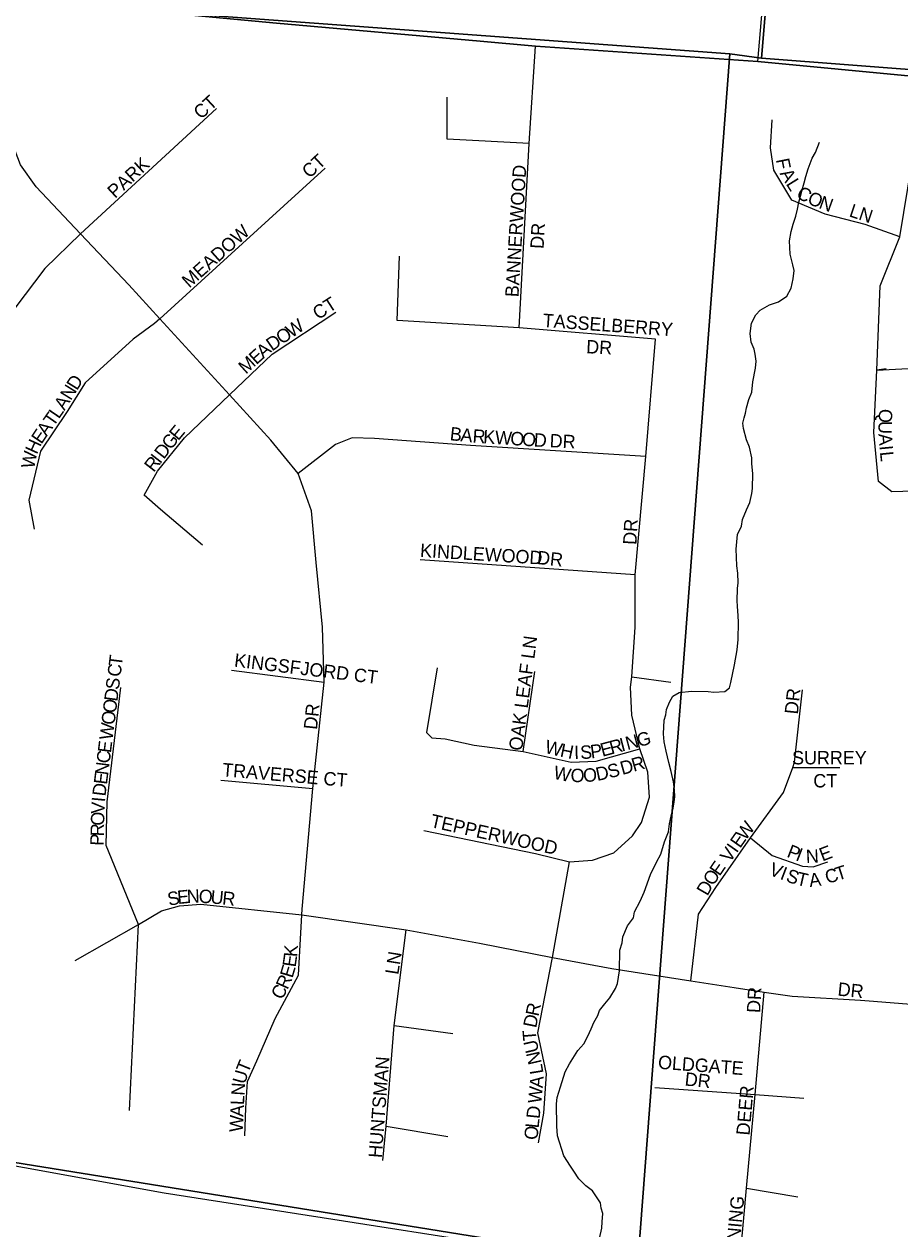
# Model space of a CAD drawing. Extents: x 1310247 to 1552180, y 377264 to 706493.
# Drawn here: x 1417129 to 1420398, y 501626 to 506121 of the extents above; entities that cross this region are included whole.
import ezdxf

# ---------------------------------------------------------------- set-up
doc = ezdxf.new("R2010")
doc.units = 0
for name, color, linetype in [('GM_X_County_Road', 7, 'Continuous'), ('GM_X_Minor_River', 7, 'Continuous'), ('GM_X_Section', 7, 'Continuous'), ('GM_X_Township', 7, 'Continuous'), ('GM_X_Township_Road', 7, 'Continuous'), ('GM_X_Township_Subdivision', 7, 'Continuous'), ('GM_X_Township_Subdivision_Text', 7, 'Continuous')]:
    doc.layers.add(name, color=color, linetype=linetype)

msp = doc.modelspace()

# ---------------------------------------------------------------- linework, layer by layer
at = {"layer": 'GM_X_County_Road'}
msp.add_lwpolyline([(1415749, 502091.3), (1416875.5, 501900.5), (1417651.8, 501760.2), (1419484.2, 501475.1), (1419792.8, 501418.4), (1420274, 501304.1), (1420497, 501249.5), (1421128.3, 501105.3), (1421506.2, 501017.5), (1421826.8, 500944.1), (1423039.1, 500645.1), (1423316.3, 500584.1), (1423856.7, 500469), (1424610.8, 500293.5), (1424806.2, 500257.1), (1425380.7, 500252.2)], dxfattribs=at)
at = {"layer": 'GM_X_Minor_River'}
for points in [[(1419380.7, 502757.4), (1419403.3, 502787.1), (1419407.7, 502809.1), (1419428.5, 502848.8), (1419443.1, 502882.6), (1419466.5, 502948.4), (1419489.3, 502994.1), (1419505.9, 503023.9), (1419518.8, 503069.8), (1419533.6, 503107.7), (1419538.2, 503137.7), (1419544.9, 503171.7), (1419551.3, 503195.7), (1419555.8, 503217.7), (1419558.2, 503239.7), (1419556.7, 503263.8), (1419553.4, 503294), (1419544.2, 503332.4), (1419534.9, 503366.7), (1419525.8, 503409), (1419518.5, 503443.3), (1419515.1, 503473.5), (1419518.1, 503523.7), (1419524.5, 503543.6), (1419526.9, 503563.6), (1419537.5, 503591.5), (1419549.9, 503613.4), (1419574.1, 503626.9), (1419620.2, 503632), (1419682, 503630.7), (1419703.9, 503628.3), (1419743.9, 503631.5), (1419762.2, 503645.1), (1419766.6, 503665.1), (1419779.9, 503731.1), (1419791, 503787.1), (1419793.8, 503825.2), (1419795.1, 503889.4), (1419793.6, 503913.6), (1419792.3, 503949.7), (1419790.7, 503969.8), (1419791.7, 504016), (1419794.1, 504036), (1419792.8, 504072.2), (1419789.4, 504100.4), (1419788.1, 504132.6), (1419786.7, 504162.7), (1419791.8, 504216.8), (1419806.4, 504248.6), (1419810.9, 504272.7), (1419825.6, 504308.5), (1419838.2, 504336.4), (1419844.8, 504370.3), (1419847.2, 504388.4), (1419848.4, 504444.6), (1419845.1, 504480.8), (1419845.5, 504502.9), (1419836.4, 504543.2), (1419825, 504569.6), (1419813.8, 504612), (1419812.2, 504632.1), (1419816.6, 504652.1), (1419821, 504670), (1419825.4, 504690), (1419834, 504720), (1419844.6, 504747.9), (1419849.3, 504785.9), (1419858.4, 504838), (1419860.9, 504864), (1419857.4, 504890.2), (1419853.8, 504908.3), (1419842.4, 504934.7), (1419839.1, 504966.9), (1419843.8, 505004.9), (1419860.4, 505036.7), (1419876.8, 505054.5), (1419911.1, 505073.8), (1419945.3, 505085.2), (1419975.7, 505106.6), (1419992.2, 505136.4), (1419998.9, 505170.4), (1420003.6, 505202.4), (1419998, 505222.6), (1419988.8, 505263), (1419985.9, 505313.2), (1419992.6, 505347.2), (1419999.1, 505375.2), (1420009.7, 505405.1), (1420016.2, 505431.1), (1420020.7, 505457.1), (1420027.2, 505479.1), (1420033.7, 505503), (1420040.2, 505529), (1420046.7, 505553), (1420055.2, 505580.9), (1420070, 505620.8), (1420082.4, 505642.6), (1420097.2, 505680.4)], [(1419277, 501590.8), (1419285.8, 501628.8), (1419286.3, 501652.9), (1419288.9, 501683), (1419283.3, 501703.2), (1419279.7, 501723.3), (1419250.7, 501768.1), (1419225.1, 501786.7), (1419199.7, 501813.3), (1419180.3, 501841.8), (1419168.7, 501860.2), (1419143.6, 501898.8), (1419119.2, 501973.6), (1419117.9, 502009.8), (1419115.6, 502092.2), (1419118.1, 502116.2), (1419130.9, 502156.1), (1419148, 502212), (1419164.6, 502241.8), (1419195.5, 502291.3), (1419218, 502317), (1419232.5, 502344.8), (1419245.1, 502372.6), (1419255.5, 502396.5), (1419270.1, 502422.3), (1419276.4, 502440.3), (1419296.9, 502466), (1419315.3, 502487.7), (1419336, 502523.4), (1419344.3, 502541.3), (1419351.3, 502589.3), (1419352.9, 502665.6), (1419361.4, 502693.5), (1419363.9, 502715.6), (1419380.7, 502757.4)]]:
    msp.add_lwpolyline(points, dxfattribs=at)
at = {"layer": 'GM_X_Section'}
for points in [[(1414953.7, 511702.6), (1420324.2, 511263.3), (1419880.8, 505993.9), (1419763.1, 506010.4), (1414533.6, 506397)], [(1420324.2, 511263.3), (1425760.4, 510816.7), (1425255.7, 505582.2), (1425189.8, 505587.6), (1419880.8, 505993.9)], [(1414533.6, 506397), (1419763.1, 506010.4), (1419420.1, 501499.9), (1414234.1, 502333.5)], [(1419880.8, 505993.9), (1425189.8, 505587.6), (1424746.1, 500303.3), (1419420.1, 501499.9), (1419763.1, 506010.4)], [(1419420.1, 501499.9), (1419004.7, 496044.9), (1413821.6, 496918.4), (1414234.1, 502333.5)]]:
    msp.add_lwpolyline(points, close=True, dxfattribs=at)
at = {"layer": 'GM_X_Township'}
for points in [[(1408158.9, 494897.9), (1408752, 502179.6), (1409220, 506815.1), (1409938.7, 506761), (1410365.3, 506728.9), (1410785.2, 506697.3), (1412080.1, 506594.4), (1412114.6, 506591.6), (1412570.8, 506553.8), (1413538.4, 506479.9), (1414754.7, 506390.5), (1415877.6, 506308.5), (1417102.2, 506217.1), (1418070.9, 506124.4), (1418831.7, 506057.7), (1419038.1, 506039.2), (1419868, 505981.9), (1420467.7, 505924.2), (1420708.1, 505905.7), (1421475, 505838), (1421803, 505818.4), (1422757.2, 505730.2), (1423386.7, 505686.1), (1424357.6, 505618.1)], [(1424357.6, 505618.1), (1423386.7, 505686.1), (1422757.2, 505730.2), (1421803, 505818.4), (1421475, 505838), (1420708.1, 505905.7), (1420467.7, 505924.2), (1419868, 505981.9), (1419038.1, 506039.2), (1418831.7, 506057.7), (1418070.9, 506124.4), (1417102.2, 506217.1), (1415877.6, 506308.5), (1414754.7, 506390.5), (1413538.4, 506479.9)]]:
    msp.add_lwpolyline(points, dxfattribs=at)
at = {"layer": 'GM_X_Township_Road'}
for points in [[(1419868, 505981.9), (1420018.5, 507732.7), (1420061.3, 508196.9)], [(1416351.7, 506273.1), (1417102.2, 506217.1), (1418070.9, 506124.4), (1418831.7, 506057.7), (1419038.1, 506039.2), (1419868, 505981.9), (1420467.7, 505924.2), (1420708.1, 505905.7), (1421474.9, 505838), (1421803, 505818.4), (1422757.3, 505730.2), (1423386.7, 505686.1), (1424352.3, 505618.5)]]:
    msp.add_lwpolyline(points, dxfattribs=at)
at = {"layer": 'GM_X_Township_Subdivision'}
for points in [[(1418167.1, 502818.4), (1418207, 503269.3), (1418248.8, 503665.6), (1418242.9, 503870.8), (1418219, 504111.8), (1418201.1, 504305), (1418151.4, 504444.3), (1418049.4, 504569.3), (1417895.2, 504737.9), (1417635.5, 505021.7), (1417520, 505148), (1417339.1, 505339.1), (1417173.6, 505513.9), (1417115.3, 505595.6), (1417062.1, 505737), (1417063.8, 505860.4), (1417102.2, 506217.1)], [(1418976.8, 504988.6), (1419013.4, 505675.2), (1419038.1, 506039.2)], [(1420846, 504373.9), (1420571.4, 504381.9), (1420368.1, 504375.9), (1420317.5, 504414.2), (1420300.1, 504597.1), (1420312.3, 504830.6), (1420324.5, 505144.1), (1420397.7, 505327), (1420456.9, 505691), (1420456.9, 505840.9), (1420460.4, 505893.1), (1420467.7, 505924.2)], [(1419013.4, 505675.2), (1418707.9, 505691.6), (1418708.2, 505848.1)], [(1417846.6, 505806.7), (1417339.1, 505339.1), (1417205.5, 505209.2), (1417094, 505061.9), (1416914.8, 504898.5), (1416735.3, 504806.8)], [(1420397.7, 505327), (1420268.7, 505374), (1420118.9, 505412.3), (1419995.1, 505464.1), (1419927.4, 505575.7), (1419915.4, 505659.3), (1419921.2, 505764.1)], [(1418252.8, 505583.7), (1417635.5, 505021.7), (1417615.9, 505003.8), (1417536, 504946.3), (1417356.8, 504783), (1417289.1, 504675.5), (1417189.5, 504528.1), (1417145.7, 504344.8), (1417165.6, 504237.3)], [(1420347.1, 504835.5), (1420312.3, 504830.6), (1420543.9, 504842.4), (1420711.9, 504830.8), (1420787.6, 504870.6), (1420851.3, 505077.8), (1420885.3, 505295.6)], [(1419485.3, 504946.3), (1418976.8, 504988.6), (1418521.4, 505015.6), (1418529.8, 505255.6)], [(1417794.9, 504177.5), (1417637.3, 504309.6), (1417576.9, 504364.1), (1417627.1, 504453.2), (1417726.9, 504578), (1417895.2, 504737.9), (1418054.7, 504889.5), (1418292.7, 505045.9)], [(1418621.2, 503112.9), (1419038.2, 503026.7), (1419164.8, 502995.4), (1419250.4, 503001.4), (1419330, 503029.3), (1419399.7, 503093), (1419433.6, 503142.8), (1419463.4, 503236.4), (1419457.5, 503330), (1419427.6, 503416.7), (1419397.7, 503542.2), (1419391.7, 503647.7), (1419397.7, 503685.6), (1419409.7, 503870.8), (1419409.7, 504066), (1419449.5, 504508.1), (1419485.3, 504946.3)], [(1419449.5, 504508.1), (1418794.6, 504549.4), (1418436.3, 504574.6), (1418353.9, 504577), (1418291.3, 504552.9), (1418151.4, 504444.3)], [(1419409.7, 504066), (1418607, 504122.5)], [(1417902.6, 503710.6), (1418248.8, 503665.6)], [(1418670.9, 503719.4), (1418631.1, 503478.4), (1418651, 503458.5), (1418700.8, 503454.5), (1418808.4, 503430.6), (1418991.5, 503406.7), (1419170.8, 503366.9), (1419264.3, 503370.9), (1419427.6, 503416.7)], [(1418991.5, 503406.7), (1419035.4, 503705.5)], [(1419397.7, 503685.6), (1419543.1, 503665.6)], [(1417522.1, 502068.3), (1417555.9, 502761.4), (1417434.4, 503056.2), (1417438.4, 503219.5), (1417490.2, 503645.7)], [(1419617.8, 502551.3), (1419646.6, 502800.2), (1419710.3, 502899.8), (1419840, 503084.5), (1419963.2, 503254.3), (1419997.7, 503347.9), (1420005, 503367.9), (1420034.9, 503636.8)], [(1419997.7, 503347.9), (1420174.3, 503347.9)], [(1417862.6, 503299.9), (1418207, 503269.3)], [(1419840, 503084.5), (1419921.4, 503019.3), (1420034.9, 502979.5), (1420073.7, 502977.5), (1420128.5, 502995.4)], [(1419049.4, 501947.5), (1419068.6, 502058.3), (1419078.7, 502204.8), (1419045.8, 502357.3), (1419100.9, 502638.4), (1419164.8, 502995.4)], [(1417319, 502628), (1417555.9, 502761.4), (1417641.5, 502813.2), (1417709.2, 502831.1), (1417788.9, 502837.1), (1418165.2, 502797.3)], [(1417952.2, 501972.7), (1417956.1, 502076.3), (1417962.1, 502175.8), (1417998, 502253.5), (1418065.7, 502410.9), (1418153.3, 502572.2), (1418165.2, 502797.3), (1418167.1, 502818.4)], [(1418165.2, 502797.3), (1418554.6, 502742.3), (1418828.7, 502692.1), (1419100.9, 502638.4), (1419323, 502597.2), (1419617.8, 502551.3), (1419779.1, 502526.4), (1419891.5, 502509.5), (1419996.2, 502494.7), (1420250.7, 502479), (1420299.6, 502475.3)], [(1418467.9, 501881.1), (1418480.7, 502008.8), (1418510, 502385.3), (1418554.6, 502742.3)], [(1419792.8, 501418.4), (1419825.8, 501777.5), (1419857.2, 502127.1), (1419891.5, 502509.5)], [(1420299.6, 502475.3), (1420438.8, 502464.7), (1420621.5, 502457.5), (1420667.8, 502459.6)], [(1418510, 502385.3), (1418728.7, 502355.1)], [(1419483.3, 502153.9), (1419857.2, 502127.1), (1420038.9, 502114.1)], [(1418480.7, 502008.8), (1418710.8, 501970.7)], [(1419825.8, 501777.5), (1420017, 501745.7)]]:
    msp.add_lwpolyline(points, dxfattribs=at)

# ---------------------------------------------------------------- texts
at = {"layer": 'GM_X_Township_Subdivision_Text'}
for s, rotation, p in [('CT', 42.715, (1417789.2, 505763.4)), ('CT', 42.7108, (1418194, 505543.4)), ('PARK', 42.7985, (1417468, 505468.6)), ('BANNERWOOD', 86.566, (1418974.1, 505101.5)), ('F', 281.3314, (1419934.7, 505615.6)), ('A', 300.8043, (1419948.2, 505563.8)), ('L', 301.7634, (1419971.2, 505525.3)), ('C', 328.6676, (1420007.8, 505477.5)), ('O', 337.7298, (1420049.3, 505453)), ('N', 340.1971, (1420092.2, 505435.4)), ('LN', 341.5632, (1420205.3, 505404.6)), ('MEADOW', 41.8556, (1417745.3, 505134.3)), ('DR', 86.9887, (1419067.9, 505281.7)), ('CT', 32.7321, (1418226.1, 505016.4)), ('W', 33.6854, (1418126.6, 504948.7)), ('TASSELBERRY', 355.8724, (1419063.4, 504991.5)), ('D', 34.7297, (1418054.1, 504899.3)), ('O', 33.6992, (1418090, 504924.3)), ('E', 42.0383, (1417995.6, 504848.4)), ('A', 40.1722, (1418021.5, 504871.7)), ('DR', 356.989, (1419226, 504893.3)), ('M', 42.0366, (1417956.4, 504813)), ('N', 58.3149, (1417302.7, 504714.4)), ('D', 57.9135, (1417325.8, 504751.7)), ('A', 58.1739, (1417279.4, 504676.9)), ('T', 55.1763, (1417237.9, 504616.5)), ('L', 55.6483, (1417258.3, 504645.8)), ('Q', 267.3652, (1420320.4, 504686.4)), ('E', 55.7377, (1417193, 504551.4)), ('A', 55.1611, (1417212.8, 504580.4)), ('E', 50.0195, (1417703.7, 504564.3)), ('B', 353.7215, (1418716.2, 504569)), ('A', 354.2815, (1418756.1, 504564.7)), ('R', 356.0453, (1418801.5, 504560.1)), ('K', 356.4236, (1418841.4, 504557.4)), ('W', 356.4163, (1418885.3, 504554.6)), ('O', 356.4236, (1418942.4, 504551.1)), ('O', 356.4243, (1418986.3, 504548.3)), ('U', 269.182, (1420318.3, 504640.7)), ('H', 65.6347, (1417176, 504513.3)), ('D', 52.1116, (1417649.9, 504495.2)), ('G', 52.1116, (1417676.9, 504530)), ('D', 356.4243, (1419030.2, 504545.6)), ('DR', 356.989, (1419089.6, 504542.7)), ('A', 274.1738, (1420317.8, 504592)), ('W', 78.8681, (1417165.9, 504460.1)), ('R', 52.1101, (1417612.1, 504446.6)), ('I', 52.1116, (1417636.4, 504477.9)), ('I', 275.452, (1420321.1, 504546.9)), ('L', 275.6829, (1420323.3, 504524.8)), ('DR', 86.989, (1419414.2, 504177.4)), ('KINDLEWOOD', 356.3858, (1418605.7, 504133.5)), ('DR', 353.9889, (1419041.7, 504107)), ('OAK LEAF LN', 82.4047, (1418987.4, 503408.1)), ('T', 82.8205, (1417493.3, 503723.1)), ('KINGSFJORD CT', 353.0079, (1417911.1, 503724.2)), ('C', 82.817, (1417488.4, 503683.8)), ('S', 82.8224, (1417482.3, 503635.8)), ('D', 82.8249, (1417476.8, 503592.1)), ('DR', 83.994, (1420017, 503544.3)), ('O', 82.8126, (1417471.3, 503548.5)), ('DR', 83.9883, (1418221.8, 503487.1)), ('O', 82.8187, (1417465.8, 503504.8)), ('W', 82.8194, (1417458.7, 503448.1)), ('G', 14.8659, (1419423.3, 503423.4)), ('E', 82.8205, (1417452.6, 503400)), ('W', 346.1901, (1419069.5, 503402.8)), ('H', 348.0283, (1419126.7, 503388.8)), ('I', 1.2426, (1419182.3, 503378.5)), ('S', 2.8851, (1419205.8, 503379)), ('P', 7.6179, (1419245.5, 503381.2)), ('E', 14.9764, (1419287.2, 503387.2)), ('R', 14.8579, (1419321.2, 503396.3)), ('I', 14.8526, (1419359.5, 503406.5)), ('N', 14.8633, (1419380.8, 503412.1)), ('C', 82.8177, (1417447.7, 503360.7)), ('R', 15.7585, (1419404, 503331.3)), ('SURREY', 0, (1419995.5, 503359.1)), ('N', 82.8249, (1417442.2, 503317.1)), ('TRAVERSE CT', 355.0838, (1417866.7, 503315.1)), ('W', 348.1559, (1419101.9, 503306.1)), ('O', 359.3228, (1419168.4, 503293.2)), ('O', 4.3379, (1419217.2, 503292.8)), ('D', 11.9426, (1419268.2, 503297.1)), ('S', 14.3086, (1419313.5, 503306.8)), ('D', 15.7178, (1419361.6, 503319.3)), ('E', 82.8089, (1417437.8, 503282.2)), ('CT', 0, (1420074.7, 503273.1)), ('D', 82.9658, (1417432.4, 503238.5)), ('V', 87.6609, (1417428.6, 503173.7)), ('I', 84.6591, (1417430.4, 503217)), ('O', 88.4043, (1417427.4, 503129.9)), ('TEPPERWOOD', 347.4709, (1418642.4, 503125.7)), ('R', 88.402, (1417426.3, 503090.3)), ('W', 52.5954, (1419821.2, 503072.2)), ('P', 88.4016, (1417425.3, 503055.1)), ('E', 54.9308, (1419801.3, 503043.8)), ('V', 54.9337, (1419763.4, 502989.8)), ('I', 54.9476, (1419788.7, 503025.8)), ('P', 338.8379, (1419972.8, 503015.2)), ('I', 338.8363, (1420005.6, 503002.5)), ('N', 2.6705, (1420048, 502990.9)), ('E', 20.8777, (1420108.6, 502996.5)), ('E', 55.5105, (1419724.8, 502939.7)), ('V', 338.6714, (1419906, 502948.3)), ('T', 17.7702, (1420165.8, 502924.5)), ('O', 56.5918, (1419700.7, 502903.2)), ('I', 339.0617, (1419947.4, 502932.2)), ('S', 340.4474, (1419969.2, 502923.9)), ('T', 347.0626, (1420008.4, 502910.3)), ('A', 7.3648, (1420061.9, 502901.5)), ('C', 16.8038, (1420127, 502912.8)), ('E', 5.61, (1417702.6, 502837.9)), ('N', 2.2954, (1417736.8, 502841.3)), ('O', 356.8729, (1417779.5, 502843.1)), ('U', 354.3514, (1417822.9, 502840.7)), ('D', 60.1101, (1419679.2, 502865.7)), ('S', 12.1243, (1417669.6, 502830.7)), ('R', 354.2834, (1417866.7, 502836.4)), ('K', 85.766, (1418147.6, 502639.4)), ('E', 81.755, (1418142.1, 502600.8)), ('LN', 81.0262, (1418525.4, 502572.4)), ('E', 73.7331, (1418130.6, 502559.6)), ('C', 61.7002, (1418091.2, 502478)), ('R', 65.7112, (1418111.7, 502516.3)), ('DR', 353.994, (1420163.7, 502496.7)), ('DR', 86.8158, (1419876.1, 502430.6)), ('R', 77.9018, (1419048.7, 502416.7)), ('D', 78.4907, (1419039.9, 502373.7)), ('T', 95.0064, (1419041.9, 502329.3)), ('U', 102.9064, (1419051.5, 502288.3)), ('T', 67.9602, (1417964.9, 502204.3)), ('HUNTSMAN', 85.6564, (1418463.7, 501889.6)), ('N', 102.9064, (1419061.3, 502245.4)), ('OLDGATE', 355.6684, (1419493.7, 502223.9)), ('U', 74.2752, (1417953.4, 502163.3)), ('L', 99.393, (1419067.7, 502207.4)), ('A', 85.3869, (1419064.7, 502150.2)), ('DR', 353.994, (1419593, 502161.2)), ('N', 86.4571, (1417951.2, 502122.2)), ('W', 84.0794, (1419058.7, 502092.1)), ('DEER', 85.0311, (1419836.6, 501973.3)), ('A', 87.2014, (1417947.3, 502043.2)), ('L', 87.1847, (1417949.5, 502087.2)), ('D', 84.0774, (1419052.8, 502035.1)), ('W', 87.1997, (1417944.5, 501986.1)), ('L', 84.0896, (1419049.2, 502000.1)), ('O', 84.0774, (1419044.6, 501956.3)), ('RUNNING', 84.6453, (1419788.2, 501436.6))]:
    msp.add_text(s, height=50, rotation=rotation, dxfattribs=at).set_placement(p)

doc.saveas('drawing.dxf')
